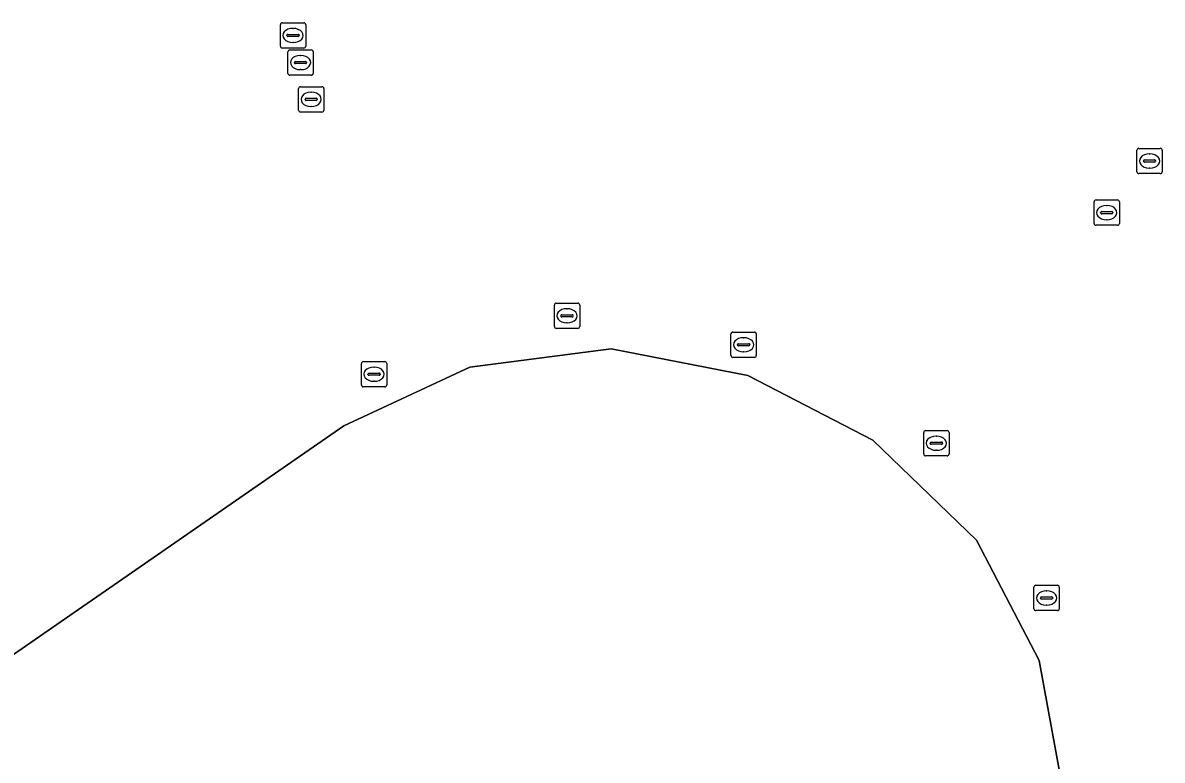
# Model space of a CAD drawing. Extents: x 155018 to 156648, y 383979 to 385733.
# Drawn here: x 155932.04 to 155977.08, y 384615.04 to 384644.18 of the extents above; entities that cross this region are included whole.
import ezdxf

# ---------------------------------------------------------------- set-up
doc = ezdxf.new("R2010")
doc.units = 0
for name, color, linetype in [('IMGEO_Erf', 7, 'Continuous'), ('IMGEO_Pand', 7, 'Continuous'), ('IMGEO_Rioolput', 7, 'Continuous')]:
    doc.layers.add(name, color=color, linetype=linetype)

msp = doc.modelspace()

# ---------------------------------------------------------------- linework, layer by layer
at = {"layer": 'IMGEO_Erf'}
msp.add_lwpolyline([(155780.361, 384514.559), (155784.56, 384517.463), (155944.734, 384628.249), (155949.704, 384630.566), (155955.291, 384631.292), (155960.697, 384630.244), (155965.641, 384627.693), (155969.744, 384623.74), (155972.217, 384618.987), (155973.215, 384613.511)], dxfattribs=at)
at = {"layer": 'IMGEO_Pand'}
msp.add_lwpolyline([(155973.215, 384613.511), (155972.217, 384618.987), (155969.744, 384623.74), (155965.641, 384627.693), (155960.697, 384630.244), (155955.291, 384631.292), (155949.704, 384630.566), (155944.734, 384628.249), (155784.56, 384517.463), (155780.361, 384514.559)], dxfattribs=at)
at = {"layer": 'IMGEO_Rioolput'}
for p, q in [((155942.296, 384644.176), (155943.148, 384644.176)), ((155942.221, 384643.25), (155942.221, 384644.102)), ((155942.48, 384643.67), (155942.48, 384643.682)), ((155942.523, 384643.719), (155942.921, 384643.719)), ((155942.709, 384643.956), (155942.734, 384643.956)), ((155942.964, 384643.682), (155942.964, 384643.67)), ((155943.222, 384644.102), (155943.222, 384643.25)), ((155942.918, 384643.633), (155942.52, 384643.633)), ((155942.732, 384643.396), (155942.707, 384643.396)), ((155943.148, 384643.176), (155942.296, 384643.176)), ((155942.515, 384642.18), (155942.515, 384643.032)), ((155942.59, 384643.106), (155943.442, 384643.106)), ((155943.003, 384642.886), (155943.028, 384642.886)), ((155943.516, 384643.032), (155943.516, 384642.18)), ((155942.774, 384642.6), (155942.774, 384642.612)), ((155943.212, 384642.563), (155942.814, 384642.563)), ((155942.817, 384642.649), (155943.215, 384642.649)), ((155943.258, 384642.612), (155943.258, 384642.6)), ((155943.442, 384642.106), (155942.59, 384642.106)), ((155943.026, 384642.326), (155943.001, 384642.326)), ((155942.936, 384640.726), (155942.936, 384641.578)), ((155943.011, 384641.652), (155943.863, 384641.652)), ((155943.424, 384641.432), (155943.449, 384641.432)), ((155943.937, 384641.578), (155943.937, 384640.726)), ((155943.195, 384641.146), (155943.195, 384641.158)), ((155943.633, 384641.109), (155943.235, 384641.109)), ((155943.238, 384641.195), (155943.636, 384641.195)), ((155943.679, 384641.158), (155943.679, 384641.146)), ((155943.863, 384640.652), (155943.011, 384640.652)), ((155943.447, 384640.872), (155943.422, 384640.872)), ((155976.155, 384639.217), (155977.007, 384639.217)), ((155976.08, 384638.291), (155976.08, 384639.143)), ((155976.382, 384638.76), (155976.78, 384638.76)), ((155976.568, 384638.997), (155976.593, 384638.997)), ((155977.081, 384639.143), (155977.081, 384638.291)), ((155976.339, 384638.711), (155976.339, 384638.723)), ((155976.777, 384638.674), (155976.379, 384638.674)), ((155976.591, 384638.437), (155976.566, 384638.437)), ((155976.823, 384638.723), (155976.823, 384638.711)), ((155977.007, 384638.217), (155976.155, 384638.217)), ((155974.389, 384636.251), (155974.389, 384637.103)), ((155974.464, 384637.177), (155975.316, 384637.177)), ((155974.877, 384636.957), (155974.902, 384636.957)), ((155975.39, 384637.103), (155975.39, 384636.251)), ((155974.648, 384636.671), (155974.648, 384636.683)), ((155975.086, 384636.634), (155974.688, 384636.634)), ((155974.691, 384636.72), (155975.089, 384636.72)), ((155975.132, 384636.683), (155975.132, 384636.671)), ((155975.316, 384636.177), (155974.464, 384636.177)), ((155974.9, 384636.397), (155974.875, 384636.397)), ((155953.051, 384632.174), (155953.051, 384633.026)), ((155953.126, 384633.1), (155953.978, 384633.1)), ((155953.539, 384632.88), (155953.564, 384632.88)), ((155954.052, 384633.026), (155954.052, 384632.174)), ((155953.31, 384632.594), (155953.31, 384632.606)), ((155953.748, 384632.557), (155953.35, 384632.557)), ((155953.353, 384632.643), (155953.751, 384632.643)), ((155953.794, 384632.606), (155953.794, 384632.594)), ((155953.978, 384632.1), (155953.126, 384632.1)), ((155953.562, 384632.32), (155953.537, 384632.32)), ((155960.034, 384631.03), (155960.034, 384631.882)), ((155960.109, 384631.956), (155960.961, 384631.956)), ((155960.522, 384631.736), (155960.547, 384631.736)), ((155961.035, 384631.882), (155961.035, 384631.03)), ((155960.293, 384631.45), (155960.293, 384631.462)), ((155960.731, 384631.413), (155960.333, 384631.413)), ((155960.336, 384631.499), (155960.734, 384631.499)), ((155960.545, 384631.176), (155960.52, 384631.176)), ((155960.777, 384631.462), (155960.777, 384631.45)), ((155945.424, 384629.868), (155945.424, 384630.72)), ((155945.499, 384630.794), (155946.351, 384630.794)), ((155946.425, 384630.72), (155946.425, 384629.868)), ((155960.961, 384630.956), (155960.109, 384630.956)), ((155945.683, 384630.288), (155945.683, 384630.3)), ((155946.121, 384630.251), (155945.723, 384630.251)), ((155945.726, 384630.337), (155946.124, 384630.337)), ((155945.912, 384630.574), (155945.937, 384630.574)), ((155946.167, 384630.3), (155946.167, 384630.288)), ((155946.351, 384629.794), (155945.499, 384629.794)), ((155945.935, 384630.014), (155945.91, 384630.014)), ((155967.652, 384627.142), (155967.652, 384627.994)), ((155967.727, 384628.068), (155968.579, 384628.068)), ((155968.653, 384627.994), (155968.653, 384627.142)), ((155967.911, 384627.562), (155967.911, 384627.574)), ((155968.349, 384627.525), (155967.951, 384627.525)), ((155967.954, 384627.611), (155968.352, 384627.611)), ((155968.14, 384627.848), (155968.165, 384627.848)), ((155968.395, 384627.574), (155968.395, 384627.562)), ((155968.579, 384627.068), (155967.727, 384627.068)), ((155968.163, 384627.288), (155968.138, 384627.288)), ((155972.009, 384621.028), (155972.009, 384621.88)), ((155972.084, 384621.954), (155972.936, 384621.954)), ((155972.497, 384621.734), (155972.522, 384621.734)), ((155973.01, 384621.88), (155973.01, 384621.028)), ((155972.268, 384621.448), (155972.268, 384621.46)), ((155972.706, 384621.411), (155972.308, 384621.411)), ((155972.311, 384621.497), (155972.709, 384621.497)), ((155972.52, 384621.174), (155972.495, 384621.174)), ((155972.752, 384621.46), (155972.752, 384621.448)), ((155972.936, 384620.954), (155972.084, 384620.954))]:
    msp.add_line(p, q, dxfattribs=at)
for points in [[(155942.296, 384644.176), (155943.148, 384644.176)], [(155942.221, 384643.25), (155942.221, 384644.102)], [(155943.222, 384644.102), (155943.222, 384643.25)], [(155943.148, 384643.176), (155942.296, 384643.176)], [(155942.515, 384642.18), (155942.515, 384643.032)], [(155942.59, 384643.106), (155943.442, 384643.106)], [(155943.516, 384643.032), (155943.516, 384642.18)], [(155943.442, 384642.106), (155942.59, 384642.106)], [(155942.936, 384640.726), (155942.936, 384641.578)], [(155943.011, 384641.652), (155943.863, 384641.652)], [(155943.937, 384641.578), (155943.937, 384640.726)], [(155943.863, 384640.652), (155943.011, 384640.652)], [(155976.155, 384639.217), (155977.007, 384639.217)], [(155976.08, 384638.291), (155976.08, 384639.143)], [(155977.081, 384639.143), (155977.081, 384638.291)], [(155977.007, 384638.217), (155976.155, 384638.217)], [(155974.389, 384636.251), (155974.389, 384637.103)], [(155974.464, 384637.177), (155975.316, 384637.177)], [(155975.39, 384637.103), (155975.39, 384636.251)], [(155975.316, 384636.177), (155974.464, 384636.177)], [(155953.051, 384632.174), (155953.051, 384633.026)], [(155953.126, 384633.1), (155953.978, 384633.1)], [(155954.052, 384633.026), (155954.052, 384632.174)], [(155953.978, 384632.1), (155953.126, 384632.1)], [(155960.034, 384631.03), (155960.034, 384631.882)], [(155960.109, 384631.956), (155960.961, 384631.956)], [(155961.035, 384631.882), (155961.035, 384631.03)], [(155945.424, 384629.868), (155945.424, 384630.72)], [(155945.499, 384630.794), (155946.351, 384630.794)], [(155946.425, 384630.72), (155946.425, 384629.868)], [(155960.961, 384630.956), (155960.109, 384630.956)], [(155946.351, 384629.794), (155945.499, 384629.794)], [(155967.652, 384627.142), (155967.652, 384627.994)], [(155967.727, 384628.068), (155968.579, 384628.068)], [(155968.653, 384627.994), (155968.653, 384627.142)], [(155968.579, 384627.068), (155967.727, 384627.068)], [(155972.009, 384621.028), (155972.009, 384621.88)], [(155972.084, 384621.954), (155972.936, 384621.954)], [(155973.01, 384621.88), (155973.01, 384621.028)], [(155972.936, 384620.954), (155972.084, 384620.954)]]:
    msp.add_lwpolyline(points, dxfattribs=at)
for centre, radius, start, end in [((155942.298, 384644.1), 0.0765, 91.552, 178.448), ((155942.298, 384644.1), 0.0765, 91.552, 178.448), ((155943.146, 384644.1), 0.0765, 1.552, 88.448), ((155943.146, 384644.1), 0.0765, 1.552, 88.448), ((155942.52, 384643.679), 0.0403, 85.8775, 175.7526), ((155942.925, 384643.681), 0.0386, 1.7309, 96.639), ((155942.298, 384643.252), 0.0765, 181.552, 268.448), ((155942.298, 384643.252), 0.0765, 181.552, 268.448), ((155942.517, 384643.669), 0.0366, 178.938, 274.7102), ((155942.921, 384643.676), 0.043, 264.8664, 352.4533), ((155943.146, 384643.252), 0.0765, 271.552, 358.448), ((155943.146, 384643.252), 0.0765, 271.552, 358.448), ((155942.592, 384643.03), 0.0765, 91.552, 178.448), ((155942.592, 384643.03), 0.0765, 91.552, 178.448), ((155943.44, 384643.03), 0.0765, 1.552, 88.448), ((155943.44, 384643.03), 0.0765, 1.552, 88.448), ((155942.814, 384642.609), 0.0403, 85.8775, 175.7526), ((155942.811, 384642.599), 0.0366, 178.938, 274.7102), ((155943.215, 384642.606), 0.043, 264.8664, 352.4533), ((155943.219, 384642.611), 0.0386, 1.7309, 96.639), ((155942.592, 384642.182), 0.0765, 181.552, 268.448), ((155942.592, 384642.182), 0.0765, 181.552, 268.448), ((155943.44, 384642.182), 0.0765, 271.552, 358.448), ((155943.44, 384642.182), 0.0765, 271.552, 358.448), ((155943.013, 384641.576), 0.0765, 91.552, 178.448), ((155943.013, 384641.576), 0.0765, 91.552, 178.448), ((155943.861, 384641.576), 0.0765, 1.552, 88.448), ((155943.861, 384641.576), 0.0765, 1.552, 88.448), ((155943.235, 384641.155), 0.0403, 85.8775, 175.7526), ((155943.232, 384641.145), 0.0366, 178.938, 274.7102), ((155943.636, 384641.152), 0.043, 264.8664, 352.4533), ((155943.64, 384641.157), 0.0386, 1.7309, 96.639), ((155943.013, 384640.728), 0.0765, 181.552, 268.448), ((155943.013, 384640.728), 0.0765, 181.552, 268.448), ((155943.861, 384640.728), 0.0765, 271.552, 358.448), ((155943.861, 384640.728), 0.0765, 271.552, 358.448), ((155976.157, 384639.141), 0.0765, 91.552, 178.448), ((155976.157, 384639.141), 0.0765, 91.552, 178.448), ((155977.005, 384639.141), 0.0765, 1.552, 88.448), ((155977.005, 384639.141), 0.0765, 1.552, 88.448), ((155976.379, 384638.72), 0.0403, 85.8775, 175.7526), ((155976.784, 384638.722), 0.0386, 1.7309, 96.639), ((155976.157, 384638.293), 0.0765, 181.552, 268.448), ((155976.157, 384638.293), 0.0765, 181.552, 268.448), ((155976.376, 384638.71), 0.0366, 178.938, 274.7102), ((155976.78, 384638.717), 0.043, 264.8664, 352.4533), ((155977.005, 384638.293), 0.0765, 271.552, 358.448), ((155977.005, 384638.293), 0.0765, 271.552, 358.448), ((155974.466, 384637.101), 0.0765, 91.552, 178.448), ((155974.466, 384637.101), 0.0765, 91.552, 178.448), ((155975.314, 384637.101), 0.0765, 1.552, 88.448), ((155975.314, 384637.101), 0.0765, 1.552, 88.448), ((155974.688, 384636.68), 0.0403, 85.8775, 175.7526), ((155974.685, 384636.67), 0.0366, 178.938, 274.7102), ((155975.089, 384636.677), 0.043, 264.8664, 352.4533), ((155975.093, 384636.682), 0.0386, 1.7309, 96.639), ((155974.466, 384636.253), 0.0765, 181.552, 268.448), ((155974.466, 384636.253), 0.0765, 181.552, 268.448), ((155975.314, 384636.253), 0.0765, 271.552, 358.448), ((155975.314, 384636.253), 0.0765, 271.552, 358.448), ((155953.128, 384633.024), 0.0765, 91.552, 178.448), ((155953.128, 384633.024), 0.0765, 91.552, 178.448), ((155953.976, 384633.024), 0.0765, 1.552, 88.448), ((155953.976, 384633.024), 0.0765, 1.552, 88.448), ((155953.35, 384632.603), 0.0403, 85.8775, 175.7526), ((155953.347, 384632.593), 0.0366, 178.938, 274.7102), ((155953.751, 384632.6), 0.043, 264.8664, 352.4533), ((155953.755, 384632.605), 0.0386, 1.7309, 96.639), ((155953.128, 384632.176), 0.0765, 181.552, 268.448), ((155953.128, 384632.176), 0.0765, 181.552, 268.448), ((155953.976, 384632.176), 0.0765, 271.552, 358.448), ((155953.976, 384632.176), 0.0765, 271.552, 358.448), ((155960.111, 384631.88), 0.0765, 91.552, 178.448), ((155960.111, 384631.88), 0.0765, 91.552, 178.448), ((155960.959, 384631.88), 0.0765, 1.552, 88.448), ((155960.959, 384631.88), 0.0765, 1.552, 88.448), ((155960.333, 384631.459), 0.0403, 85.8775, 175.7526), ((155960.33, 384631.449), 0.0366, 178.938, 274.7102), ((155960.734, 384631.456), 0.043, 264.8664, 352.4533), ((155960.738, 384631.461), 0.0386, 1.7309, 96.639), ((155945.501, 384630.718), 0.0765, 91.552, 178.448), ((155945.501, 384630.718), 0.0765, 91.552, 178.448), ((155946.349, 384630.718), 0.0765, 1.552, 88.448), ((155946.349, 384630.718), 0.0765, 1.552, 88.448), ((155960.111, 384631.032), 0.0765, 181.552, 268.448), ((155960.111, 384631.032), 0.0765, 181.552, 268.448), ((155960.959, 384631.032), 0.0765, 271.552, 358.448), ((155960.959, 384631.032), 0.0765, 271.552, 358.448), ((155945.723, 384630.297), 0.0403, 85.8775, 175.7526), ((155945.72, 384630.287), 0.0366, 178.938, 274.7102), ((155946.124, 384630.294), 0.043, 264.8664, 352.4533), ((155946.128, 384630.299), 0.0386, 1.7309, 96.639), ((155945.501, 384629.87), 0.0765, 181.552, 268.448), ((155945.501, 384629.87), 0.0765, 181.552, 268.448), ((155946.349, 384629.87), 0.0765, 271.552, 358.448), ((155946.349, 384629.87), 0.0765, 271.552, 358.448), ((155967.729, 384627.992), 0.0765, 91.552, 178.448), ((155967.729, 384627.992), 0.0765, 91.552, 178.448), ((155968.577, 384627.992), 0.0765, 1.552, 88.448), ((155968.577, 384627.992), 0.0765, 1.552, 88.448), ((155967.951, 384627.571), 0.0403, 85.8775, 175.7526), ((155967.948, 384627.561), 0.0366, 178.938, 274.7102), ((155968.352, 384627.568), 0.043, 264.8664, 352.4533), ((155968.356, 384627.573), 0.0386, 1.7309, 96.639), ((155967.729, 384627.144), 0.0765, 181.552, 268.448), ((155967.729, 384627.144), 0.0765, 181.552, 268.448), ((155968.577, 384627.144), 0.0765, 271.552, 358.448), ((155968.577, 384627.144), 0.0765, 271.552, 358.448), ((155972.086, 384621.878), 0.0765, 91.552, 178.448), ((155972.086, 384621.878), 0.0765, 91.552, 178.448), ((155972.934, 384621.878), 0.0765, 1.552, 88.448), ((155972.934, 384621.878), 0.0765, 1.552, 88.448), ((155972.308, 384621.457), 0.0403, 85.8775, 175.7526), ((155972.305, 384621.447), 0.0366, 178.938, 274.7102), ((155972.709, 384621.454), 0.043, 264.8664, 352.4533), ((155972.713, 384621.459), 0.0386, 1.7309, 96.639), ((155972.086, 384621.03), 0.0765, 181.552, 268.448), ((155972.086, 384621.03), 0.0765, 181.552, 268.448), ((155972.934, 384621.03), 0.0765, 271.552, 358.448), ((155972.934, 384621.03), 0.0765, 271.552, 358.448)]:
    msp.add_arc(centre, radius, start, end, dxfattribs=at)
for centre, major_axis, ratio, start_param, end_param in [((155942.708, 384643.676), (-0.387, 0.002), 0.722429, 4.712389, 7.853982), ((155942.733, 384643.676), (-0.39, 0.002), 0.717154, 1.570796, 4.712389), ((155943.002, 384642.606), (-0.387, 0.002), 0.722429, 4.712389, 7.853982), ((155943.027, 384642.606), (-0.39, 0.002), 0.717154, 1.570796, 4.712389), ((155943.423, 384641.152), (-0.387, 0.002), 0.722429, 4.712389, 7.853982), ((155943.448, 384641.152), (-0.39, 0.002), 0.717154, 1.570796, 4.712389), ((155976.567, 384638.717), (-0.387, 0.002), 0.722429, 4.712389, 7.853982), ((155976.592, 384638.717), (-0.39, 0.002), 0.717154, 1.570796, 4.712389), ((155974.876, 384636.677), (-0.387, 0.002), 0.722429, 4.712389, 7.853982), ((155974.901, 384636.677), (-0.39, 0.002), 0.717154, 1.570796, 4.712389), ((155953.538, 384632.6), (-0.387, 0.002), 0.722429, 4.712389, 7.853982), ((155953.563, 384632.6), (-0.39, 0.002), 0.717154, 1.570796, 4.712389), ((155960.521, 384631.456), (-0.387, 0.002), 0.722429, 4.712389, 7.853982), ((155960.546, 384631.456), (-0.39, 0.002), 0.717154, 1.570796, 4.712389), ((155945.911, 384630.294), (-0.387, 0.002), 0.722429, 4.712389, 7.853982), ((155945.936, 384630.294), (-0.39, 0.002), 0.717154, 1.570796, 4.712389), ((155968.139, 384627.568), (-0.387, 0.002), 0.722429, 4.712389, 7.853982), ((155968.164, 384627.568), (-0.39, 0.002), 0.717154, 1.570796, 4.712389), ((155972.496, 384621.454), (-0.387, 0.002), 0.722429, 4.712389, 7.853982), ((155972.521, 384621.454), (-0.39, 0.002), 0.717154, 1.570796, 4.712389)]:
    msp.add_ellipse(centre, major_axis=major_axis, ratio=ratio, start_param=start_param, end_param=end_param, dxfattribs=at)

doc.saveas('drawing.dxf')
